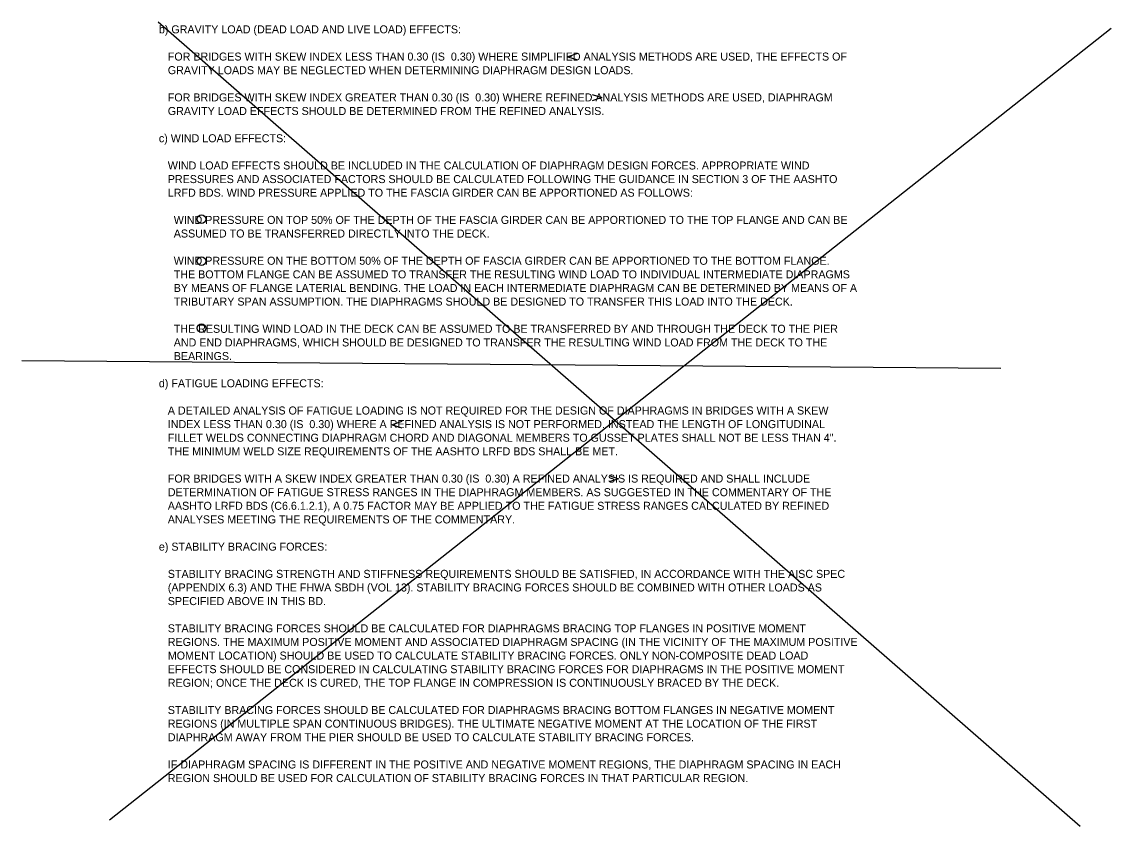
# Model space of a CAD drawing. Extents: x 634656 to 641360, y 298715 to 301183.
# Drawn here: x 636776.9 to 637185.2, y 299424.6 to 299726 of the extents above; entities that cross this region are included whole.
import ezdxf

# ---------------------------------------------------------------- set-up
doc = ezdxf.new("R2010")
doc.units = 0
doc.layers.add('1', color=7, linetype='Continuous')

msp = doc.modelspace()

# ---------------------------------------------------------------- linework, layer by layer
at = {"layer": '1'}
for p, q in [((636809.83, 299426.98), (637185.23, 299723.59)), ((636827.99, 299725.95), (637173.57, 299424.61)), ((637143.87, 299596.03), (636776.91, 299598.92))]:
    msp.add_line(p, q, dxfattribs=at)
for points in [[(636985.17, 299714.06), (636981.63, 299712.88), (636985.17, 299711.7)], [(636990.73, 299698.77), (636994.27, 299697.59), (636990.73, 299696.4)], [(636919.31, 299576.21), (636915.76, 299575.03), (636919.31, 299573.85)], [(636997.01, 299555.93), (637000.55, 299554.75), (636997.01, 299553.57)]]:
    msp.add_lwpolyline(points, dxfattribs=at)
for centre in [(636844.25, 299652.04), (636844.25, 299636.29), (636844.25, 299611.2)]:
    msp.add_circle(centre, 1.61, dxfattribs=at)

# ---------------------------------------------------------------- texts
for s, height, p in [('   b) GRAVITY LOAD (DEAD LOAD AND LIVE LOAD) EFFECTS:', 2.9999, (636824.95, 299721.63)), ('      FOR BRIDGES WITH SKEW INDEX LESS THAN 0.30 (IS  0.30) WHERE SIMPLIFIED ANALYSIS METHODS ARE USED, THE EFFECTS OF', 2.99987, (636824.95, 299711.43)), ('      GRAVITY LOADS MAY BE NEGLECTED WHEN DETERMINING DIAPHRAGM DESIGN LOADS.', 2.9999, (636824.95, 299706.33)), ('      FOR BRIDGES WITH SKEW INDEX GREATER THAN 0.30 (IS  0.30) WHERE REFINED ANALYSIS METHODS ARE USED, DIAPHRAGM', 2.99987, (636824.95, 299696.13)), ('      GRAVITY LOAD EFFECTS SHOULD BE DETERMINED FROM THE REFINED ANALYSIS.', 2.9999, (636824.95, 299691.03)), ('   c) WIND LOAD EFFECTS:', 2.9999, (636824.95, 299680.83)), ('      WIND LOAD EFFECTS SHOULD BE INCLUDED IN THE CALCULATION OF DIAPHRAGM DESIGN FORCES. APPROPRIATE WIND', 2.99987, (636824.95, 299670.63)), ('      PRESSURES AND ASSOCIATED FACTORS SHOULD BE CALCULATED FOLLOWING THE GUIDANCE IN SECTION 3 OF THE AASHTO', 2.99987, (636824.95, 299665.53)), ('      LRFD BDS. WIND PRESSURE APPLIED TO THE FASCIA GIRDER CAN BE APPORTIONED AS FOLLOWS:', 2.9999, (636824.95, 299660.43)), ('        WIND PRESSURE ON TOP 50% OF THE DEPTH OF THE FASCIA GIRDER CAN BE APPORTIONED TO THE TOP FLANGE AND CAN BE', 2.99987, (636824.95, 299650.24)), ('        ASSUMED TO BE TRANSFERRED DIRECTLY INTO THE DECK.', 2.9999, (636824.95, 299645.14)), ('        WIND PRESSURE ON THE BOTTOM 50% OF THE DEPTH OF FASCIA GIRDER CAN BE APPORTIONED TO THE BOTTOM FLANGE.', 2.99987, (636824.95, 299634.94)), ('        THE BOTTOM FLANGE CAN BE ASSUMED TO TRANSFER THE RESULTING WIND LOAD TO INDIVIDUAL INTERMEDIATE DIAPRAGMS', 2.99987, (636824.95, 299629.84)), ('        BY MEANS OF FLANGE LATERIAL BENDING. THE LOAD IN EACH INTERMEDIATE DIAPHRAGM CAN BE DETERMINED BY MEANS OF A', 2.99987, (636824.95, 299624.74)), ('        TRIBUTARY SPAN ASSUMPTION. THE DIAPHRAGMS SHOULD BE DESIGNED TO TRANSFER THIS LOAD INTO THE DECK.', 2.99987, (636824.95, 299619.64)), ('        THE RESULTING WIND LOAD IN THE DECK CAN BE ASSUMED TO BE TRANSFERRED BY AND THROUGH THE DECK TO THE PIER', 2.99987, (636824.95, 299609.44)), ('        AND END DIAPHRAGMS, WHICH SHOULD BE DESIGNED TO TRANSFER THE RESULTING WIND LOAD FROM THE DECK TO THE', 2.99987, (636824.95, 299604.34)), ('        BEARINGS.', 2.9999, (636824.95, 299599.24)), ('   d) FATIGUE LOADING EFFECTS:', 2.9999, (636824.95, 299589.04)), ('      A DETAILED ANALYSIS OF FATIGUE LOADING IS NOT REQUIRED FOR THE DESIGN OF DIAPHRAGMS IN BRIDGES WITH A SKEW', 2.99987, (636824.95, 299578.84)), ('      INDEX LESS THAN 0.30 (IS  0.30) WHERE A REFINED ANALYSIS IS NOT PERFORMED. INSTEAD THE LENGTH OF LONGITUDINAL', 2.99987, (636824.95, 299573.74)), ('      FILLET WELDS CONNECTING DIAPHRAGM CHORD AND DIAGONAL MEMBERS TO GUSSET PLATES SHALL NOT BE LESS THAN 4".', 2.99987, (636824.95, 299568.64)), ('      THE MINIMUM WELD SIZE REQUIREMENTS OF THE AASHTO LRFD BDS SHALL BE MET.', 2.9999, (636824.95, 299563.54)), ('      FOR BRIDGES WITH A SKEW INDEX GREATER THAN 0.30 (IS  0.30) A REFINED ANALYSIS IS REQUIRED AND SHALL INCLUDE', 2.99987, (636824.95, 299553.34)), ('      DETERMINATION OF FATIGUE STRESS RANGES IN THE DIAPHRAGM MEMBERS. AS SUGGESTED IN THE COMMENTARY OF THE', 2.99987, (636824.95, 299548.24)), ('      AASHTO LRFD BDS (C6.6.1.2.1), A 0.75 FACTOR MAY BE APPLIED TO THE FATIGUE STRESS RANGES CALCULATED BY REFINED', 2.99987, (636824.95, 299543.14)), ('      ANALYSES MEETING THE REQUIREMENTS OF THE COMMENTARY.', 2.9999, (636824.95, 299538.04)), ('   e) STABILITY BRACING FORCES:', 2.9999, (636824.95, 299527.84)), ('      STABILITY BRACING STRENGTH AND STIFFNESS REQUIREMENTS SHOULD BE SATISFIED, IN ACCORDANCE WITH THE AISC SPEC', 2.99987, (636824.95, 299517.64)), ('      (APPENDIX 6.3) AND THE FHWA SBDH (VOL 13). STABILITY BRACING FORCES SHOULD BE COMBINED WITH OTHER LOADS AS', 2.99987, (636824.95, 299512.54)), ('      SPECIFIED ABOVE IN THIS BD.', 2.9999, (636824.95, 299507.44)), ('      STABILITY BRACING FORCES SHOULD BE CALCULATED FOR DIAPHRAGMS BRACING TOP FLANGES IN POSITIVE MOMENT', 2.99987, (636824.95, 299497.24)), ('      REGIONS. THE MAXIMUM POSITIVE MOMENT AND ASSOCIATED DIAPHRAGM SPACING (IN THE VICINITY OF THE MAXIMUM POSITIVE', 2.99987, (636824.95, 299492.14)), ('      MOMENT LOCATION) SHOULD BE USED TO CALCULATE STABILITY BRACING FORCES. ONLY NON-COMPOSITE DEAD LOAD', 2.99987, (636824.95, 299487.04)), ('      EFFECTS SHOULD BE CONSIDERED IN CALCULATING STABILITY BRACING FORCES FOR DIAPHRAGMS IN THE POSITIVE MOMENT', 2.99987, (636824.95, 299481.94)), ('      REGION; ONCE THE DECK IS CURED, THE TOP FLANGE IN COMPRESSION IS CONTINUOUSLY BRACED BY THE DECK.', 2.99987, (636824.95, 299476.84)), ('      STABILITY BRACING FORCES SHOULD BE CALCULATED FOR DIAPHRAGMS BRACING BOTTOM FLANGES IN NEGATIVE MOMENT', 2.99987, (636824.95, 299466.64)), ('      REGIONS (IN MULTIPLE SPAN CONTINUOUS BRIDGES). THE ULTIMATE NEGATIVE MOMENT AT THE LOCATION OF THE FIRST', 2.99987, (636824.95, 299461.54)), ('      DIAPHRAGM AWAY FROM THE PIER SHOULD BE USED TO CALCULATE STABILITY BRACING FORCES.', 2.9999, (636824.95, 299456.44)), ('      IF DIAPHRAGM SPACING IS DIFFERENT IN THE POSITIVE AND NEGATIVE MOMENT REGIONS, THE DIAPHRAGM SPACING IN EACH', 2.99987, (636824.95, 299446.24)), ('      REGION SHOULD BE USED FOR CALCULATION OF STABILITY BRACING FORCES IN THAT PARTICULAR REGION.', 2.9999, (636824.95, 299441.14))]:
    msp.add_text(s, height=height, dxfattribs=at).set_placement(p)

doc.saveas('drawing.dxf')
